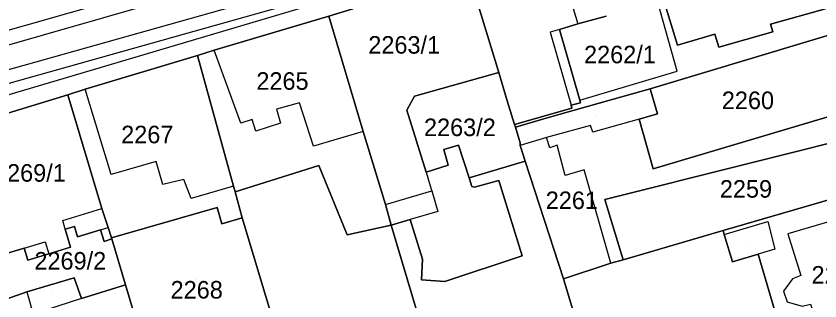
# Model space of a CAD drawing. Extents: x -263423 to -261326, y -1240067 to -1237864.
# Drawn here: x -262443.4 to -262351.8, y -1238838.2 to -1238805.7 of the extents above; entities that cross this region are included whole.
import ezdxf

# ---------------------------------------------------------------- set-up
doc = ezdxf.new("R2010")
doc.units = 0
for name, color, linetype in [('body_kn', 7, 'Continuous'), ('kladpar_druhypozemkov', 7, 'Continuous'), ('kladpar_hranice', 7, 'Continuous'), ('kladpar_parcelnecisla', 7, 'Continuous'), ('kladpar_plochy', 7, 'Continuous'), ('tarchy_linie', 7, 'Continuous'), ('zappar_hrandruhpozemk', 7, 'Continuous')]:
    doc.layers.add(name, color=color, linetype=linetype)

msp = doc.modelspace()

# ---------------------------------------------------------------- linework, layer by layer
at = {"layer": 'body_kn'}
for p, q in [((-262407.73, -1238805.7), (-262407.73, -1238805.7)), ((-262407.73, -1238805.7), (-262407.73, -1238805.7)), ((-262379.38, -1238806.59), (-262379.38, -1238806.59)), ((-262381.44, -1238807.21), (-262381.44, -1238807.21)), ((-262381.44, -1238807.21), (-262381.44, -1238807.21)), ((-262357.41, -1238806.63), (-262357.41, -1238806.63)), ((-262357.16, -1238807.51), (-262357.16, -1238807.51)), ((-262382.53, -1238807.54), (-262382.53, -1238807.54)), ((-262363.77, -1238807.76), (-262363.77, -1238807.76)), ((-262368, -1238809.03), (-262368, -1238809.03)), ((-262363.32, -1238809.26), (-262363.32, -1238809.26)), ((-262422.69, -1238810.21), (-262422.69, -1238810.21)), ((-262422.69, -1238810.21), (-262422.69, -1238810.21)), ((-262420.78, -1238809.59), (-262420.78, -1238809.59)), ((-262433.94, -1238811.64), (-262433.94, -1238811.64)), ((-262368.05, -1238811.96), (-262368.05, -1238811.96)), ((-262388.38, -1238812.13), (-262388.38, -1238812.13)), ((-262388.38, -1238812.13), (-262388.38, -1238812.13)), ((-262437.46, -1238814.66), (-262437.46, -1238814.66)), ((-262435.49, -1238814.04), (-262435.49, -1238814.04)), ((-262397.99, -1238814.84), (-262397.99, -1238814.84)), ((-262371.14, -1238813.98), (-262371.14, -1238813.98)), ((-262411.07, -1238815.57), (-262411.07, -1238815.57)), ((-262387.4, -1238815.37), (-262387.4, -1238815.37)), ((-262379.15, -1238815.29), (-262379.15, -1238815.29)), ((-262379.15, -1238815.29), (-262379.15, -1238815.29)), ((-262379.07, -1238815.58), (-262379.07, -1238815.58)), ((-262375.47, -1238815.21), (-262375.47, -1238815.21)), ((-262375.47, -1238815.21), (-262375.47, -1238815.21)), ((-262413.68, -1238816.31), (-262413.68, -1238816.31)), ((-262398.83, -1238816.42), (-262398.83, -1238816.42)), ((-262380.14, -1238815.87), (-262380.14, -1238815.87)), ((-262380.04, -1238816.21), (-262380.04, -1238816.21)), ((-262416.48, -1238817.49), (-262416.48, -1238817.49)), ((-262383.23, -1238817.43), (-262383.23, -1238817.43)), ((-262381.38, -1238816.88), (-262381.38, -1238816.88)), ((-262372.38, -1238817.45), (-262372.38, -1238817.45)), ((-262372.38, -1238817.45), (-262372.38, -1238817.45)), ((-262370.28, -1238816.84), (-262370.28, -1238816.84)), ((-262417.76, -1238817.92), (-262417.76, -1238817.92)), ((-262413.25, -1238817.89), (-262413.25, -1238817.89)), ((-262386.57, -1238818.07), (-262386.57, -1238818.07)), ((-262386.48, -1238818.36), (-262386.48, -1238818.36)), ((-262377.91, -1238818.17), (-262377.91, -1238818.17)), ((-262416.05, -1238818.82), (-262416.05, -1238818.82)), ((-262403.81, -1238818.86), (-262403.81, -1238818.86)), ((-262403.81, -1238818.86), (-262403.81, -1238818.86)), ((-262377.66, -1238818.93), (-262377.66, -1238818.93)), ((-262386.05, -1238819.76), (-262386.05, -1238819.76)), ((-262385.92, -1238820.14), (-262385.92, -1238820.14)), ((-262382.93, -1238819.53), (-262382.93, -1238819.53)), ((-262409.47, -1238820.52), (-262409.47, -1238820.52)), ((-262394.63, -1238820.91), (-262394.63, -1238820.91)), ((-262392.95, -1238820.42), (-262392.95, -1238820.42)), ((-262385.93, -1238820.45), (-262385.93, -1238820.45)), ((-262382.57, -1238820.73), (-262382.57, -1238820.73)), ((-262381.74, -1238820.42), (-262381.74, -1238820.42)), ((-262427.39, -1238822.28), (-262427.39, -1238822.28)), ((-262408.86, -1238822.75), (-262408.86, -1238822.75)), ((-262408.86, -1238822.75), (-262408.86, -1238822.75)), ((-262394.12, -1238822.69), (-262394.12, -1238822.69)), ((-262385.35, -1238822.23), (-262385.35, -1238822.23)), ((-262432.54, -1238823.77), (-262432.54, -1238823.77)), ((-262396.66, -1238823.5), (-262396.66, -1238823.5)), ((-262396.66, -1238823.5), (-262396.66, -1238823.5)), ((-262380.82, -1238823.86), (-262380.82, -1238823.86)), ((-262378.66, -1238823.24), (-262378.66, -1238823.24)), ((-262370.79, -1238823.11), (-262370.79, -1238823.11)), ((-262426.65, -1238824.89), (-262426.65, -1238824.89)), ((-262424.23, -1238824.34), (-262424.23, -1238824.34)), ((-262391.76, -1238824.15), (-262391.76, -1238824.15)), ((-262388.35, -1238824.43), (-262388.35, -1238824.43)), ((-262418.59, -1238825.08), (-262418.59, -1238825.08)), ((-262418.59, -1238825.08), (-262418.59, -1238825.08)), ((-262418.41, -1238825.72), (-262418.41, -1238825.72)), ((-262396.07, -1238825.43), (-262396.07, -1238825.43)), ((-262396.01, -1238825.64), (-262396.01, -1238825.64)), ((-262396.01, -1238825.64), (-262396.01, -1238825.64)), ((-262391.45, -1238825.12), (-262391.45, -1238825.12)), ((-262391.12, -1238825.22), (-262391.12, -1238825.22)), ((-262423.43, -1238826.5), (-262423.43, -1238826.5)), ((-262376.28, -1238826.62), (-262376.28, -1238826.62)), ((-262433.6, -1238827.63), (-262433.6, -1238827.63)), ((-262420.46, -1238827.54), (-262420.46, -1238827.54)), ((-262420.46, -1238827.54), (-262420.46, -1238827.54)), ((-262401.29, -1238827.18), (-262401.29, -1238827.18)), ((-262401.29, -1238827.18), (-262401.29, -1238827.18)), ((-262395.32, -1238827.99), (-262395.32, -1238827.99)), ((-262438.05, -1238829.02), (-262438.05, -1238829.02)), ((-262419.91, -1238829.38), (-262419.91, -1238829.38)), ((-262417.62, -1238828.7), (-262417.62, -1238828.7)), ((-262398.45, -1238828.9), (-262398.45, -1238828.9)), ((-262357.71, -1238829.11), (-262357.71, -1238829.11)), ((-262357.71, -1238829.11), (-262357.71, -1238829.11)), ((-262437.76, -1238829.99), (-262437.76, -1238829.99)), ((-262437.76, -1238829.99), (-262437.76, -1238829.99)), ((-262436.71, -1238829.67), (-262436.71, -1238829.67)), ((-262433.74, -1238830.08), (-262433.74, -1238830.08)), ((-262433.74, -1238830.08), (-262433.74, -1238830.08)), ((-262432.88, -1238829.82), (-262432.88, -1238829.82)), ((-262400.62, -1238829.53), (-262400.62, -1238829.53)), ((-262362.8, -1238830.15), (-262362.8, -1238830.15)), ((-262362.8, -1238830.15), (-262362.8, -1238830.15)), ((-262436.35, -1238830.87), (-262436.35, -1238830.87)), ((-262432.49, -1238830.99), (-262432.49, -1238830.99)), ((-262432.45, -1238831.11), (-262432.45, -1238831.11)), ((-262405.64, -1238830.64), (-262405.64, -1238830.64)), ((-262362.68, -1238830.59), (-262362.68, -1238830.59)), ((-262362.68, -1238830.59), (-262362.68, -1238830.59)), ((-262355.44, -1238830.52), (-262355.44, -1238830.52)), ((-262442.43, -1238832.14), (-262442.43, -1238832.14)), ((-262442.43, -1238832.14), (-262442.43, -1238832.14)), ((-262440.03, -1238831.42), (-262440.03, -1238831.42)), ((-262437.14, -1238832.06), (-262437.14, -1238832.06)), ((-262433.34, -1238831.4), (-262433.34, -1238831.4)), ((-262439.61, -1238832.81), (-262439.61, -1238832.81)), ((-262385.71, -1238833.05), (-262385.71, -1238833.05)), ((-262358.83, -1238832.84), (-262358.83, -1238832.84)), ((-262356.92, -1238832.29), (-262356.92, -1238832.29)), ((-262442.01, -1238833.53), (-262442.01, -1238833.53)), ((-262397.06, -1238833.43), (-262397.06, -1238833.43)), ((-262375.59, -1238833.85), (-262375.59, -1238833.85)), ((-262375.59, -1238833.85), (-262375.59, -1238833.85)), ((-262374.19, -1238833.48), (-262374.19, -1238833.48)), ((-262361.76, -1238833.71), (-262361.76, -1238833.71)), ((-262436.73, -1238835.53), (-262436.73, -1238835.53)), ((-262436.73, -1238835.53), (-262436.73, -1238835.53)), ((-262397.16, -1238835.76), (-262397.16, -1238835.76)), ((-262381.01, -1238835.65), (-262381.01, -1238835.65)), ((-262381.01, -1238835.65), (-262381.01, -1238835.65)), ((-262354.92, -1238835.66), (-262354.92, -1238835.66)), ((-262353.97, -1238835.29), (-262353.97, -1238835.29)), ((-262430.9, -1238836.33), (-262430.9, -1238836.33)), ((-262394.5, -1238835.95), (-262394.5, -1238835.95)), ((-262442.14, -1238837.13), (-262442.14, -1238837.13)), ((-262442.14, -1238837.13), (-262442.14, -1238837.13)), ((-262355.95, -1238837.05), (-262355.95, -1238837.05)), ((-262435.92, -1238837.88), (-262435.92, -1238837.88)), ((-262435.92, -1238837.88), (-262435.92, -1238837.88))]:
    msp.add_line(p, q, dxfattribs=at)
at = {"layer": 'kladpar_druhypozemkov'}
for p, q in [((-262398.28, -1238807.75), (-262398.28, -1238807.75)), ((-262373.48, -1238809.14), (-262373.48, -1238809.14)), ((-262412.25, -1238812.1), (-262412.25, -1238812.1)), ((-262359.85, -1238814.9), (-262359.85, -1238814.9)), ((-262391.74, -1238817.25), (-262391.74, -1238817.25)), ((-262377.2, -1238817.04), (-262377.2, -1238817.04)), ((-262428.35, -1238817.8), (-262428.35, -1238817.8)), ((-262441.82, -1238822.34), (-262441.82, -1238822.34)), ((-262359.85, -1238824.7), (-262359.85, -1238824.7)), ((-262380.65, -1238825.3), (-262380.65, -1238825.3)), ((-262360.2, -1238831.44), (-262360.2, -1238831.44)), ((-262435.37, -1238832.66), (-262435.37, -1238832.66)), ((-262422.75, -1238835.74), (-262422.75, -1238835.74)), ((-262439.3, -1238837.44), (-262439.3, -1238837.44))]:
    msp.add_line(p, q, dxfattribs=at)
at = {"layer": 'kladpar_hranice'}
for points in [[(-262425.4, -1238795.99), (-262410.89, -1238791.54), (-262399.56, -1238788.33), (-262396.12, -1238787.21), (-262381.09, -1238782.7), (-262376.7, -1238781.34), (-262359, -1238776.03), (-262357.39, -1238773.19), (-262356.23, -1238777.44), (-262355.8, -1238778.84), (-262353.23, -1238787.99), (-262351.94, -1238792.25), (-262354.9, -1238790.07), (-262374.06, -1238795.69), (-262375.34, -1238796.06), (-262378.62, -1238797.01), (-262381.89, -1238797.95), (-262391.82, -1238800.82), (-262407.73, -1238805.7), (-262420.78, -1238809.59), (-262422.69, -1238810.21), (-262435.49, -1238814.04), (-262437.46, -1238814.66), (-262449.81, -1238818.43)], [(-262391.82, -1238800.82), (-262388.38, -1238812.13), (-262397.99, -1238814.84), (-262398.83, -1238816.42), (-262396.66, -1238823.5), (-262394.12, -1238822.69), (-262394.63, -1238820.91), (-262392.95, -1238820.42), (-262391.76, -1238824.15), (-262391.45, -1238825.12), (-262391.12, -1238825.22), (-262388.35, -1238824.43), (-262385.71, -1238833.05), (-262394.5, -1238835.95), (-262397.16, -1238835.76), (-262397.06, -1238833.43), (-262398.45, -1238828.9), (-262400.62, -1238829.53), (-262401.29, -1238827.18), (-262403.81, -1238818.86), (-262407.73, -1238805.7), (-262391.82, -1238800.82)], [(-262376.15, -1238805.69), (-262379.38, -1238806.59), (-262381.44, -1238807.21), (-262379.15, -1238815.29), (-262379.07, -1238815.58), (-262380.14, -1238815.87), (-262380.04, -1238816.21), (-262386.57, -1238818.07), (-262387.4, -1238815.37), (-262388.38, -1238812.13), (-262391.82, -1238800.82)], [(-262351.14, -1238804.86), (-262357.41, -1238806.63), (-262357.16, -1238807.51), (-262363.32, -1238809.26), (-262363.77, -1238807.76), (-262368, -1238809.03), (-262369.59, -1238803.78)], [(-262369.59, -1238803.78), (-262368, -1238809.03), (-262363.77, -1238807.76), (-262363.32, -1238809.26), (-262357.16, -1238807.51), (-262357.41, -1238806.63), (-262351.14, -1238804.86)], [(-262347.52, -1238806.87), (-262371.14, -1238813.98), (-262375.47, -1238815.21), (-262381.38, -1238816.88), (-262383.23, -1238817.43), (-262386.48, -1238818.36), (-262386.57, -1238818.07), (-262380.04, -1238816.21), (-262380.14, -1238815.87), (-262379.07, -1238815.58), (-262379.15, -1238815.29), (-262381.44, -1238807.21), (-262379.38, -1238806.59), (-262376.15, -1238805.69)], [(-262407.73, -1238805.7), (-262403.81, -1238818.86), (-262401.29, -1238827.18), (-262400.62, -1238829.53), (-262405.64, -1238830.64), (-262408.86, -1238822.75), (-262418.41, -1238825.72), (-262418.59, -1238825.08), (-262422.69, -1238810.21), (-262420.78, -1238809.59), (-262407.73, -1238805.7)], [(-262347.52, -1238806.87), (-262345.01, -1238815.45), (-262370.79, -1238823.11), (-262372.38, -1238817.45), (-262370.28, -1238816.84), (-262371.14, -1238813.98), (-262347.52, -1238806.87)], [(-262422.69, -1238810.21), (-262418.59, -1238825.08), (-262418.41, -1238825.72), (-262417.62, -1238828.7), (-262419.91, -1238829.38), (-262420.46, -1238827.54), (-262432.49, -1238830.99), (-262432.88, -1238829.82), (-262433.6, -1238827.63), (-262437.46, -1238814.66), (-262435.49, -1238814.04), (-262422.69, -1238810.21)], [(-262388.38, -1238812.13), (-262387.4, -1238815.37), (-262386.57, -1238818.07), (-262386.48, -1238818.36), (-262386.05, -1238819.76), (-262385.92, -1238820.14), (-262385.93, -1238820.45), (-262385.35, -1238822.23), (-262391.76, -1238824.15), (-262392.95, -1238820.42), (-262394.63, -1238820.91), (-262394.12, -1238822.69), (-262396.66, -1238823.5), (-262398.83, -1238816.42), (-262397.99, -1238814.84), (-262388.38, -1238812.13)], [(-262449.81, -1238818.43), (-262437.46, -1238814.66), (-262433.6, -1238827.63), (-262432.88, -1238829.82), (-262432.49, -1238830.99), (-262432.45, -1238831.11), (-262433.34, -1238831.4), (-262433.74, -1238830.08), (-262436.35, -1238830.87), (-262436.71, -1238829.67), (-262437.76, -1238829.99), (-262437.14, -1238832.06), (-262439.61, -1238832.81), (-262442.01, -1238833.53), (-262442.43, -1238832.14), (-262444.73, -1238832.84), (-262445.89, -1238831.46), (-262449.81, -1238818.43)], [(-262375.47, -1238815.21), (-262371.14, -1238813.98), (-262370.28, -1238816.84), (-262372.38, -1238817.45), (-262370.79, -1238823.11), (-262345.01, -1238815.45), (-262344.15, -1238818.56), (-262376.28, -1238826.62), (-262374.19, -1238833.48), (-262375.59, -1238833.85), (-262381.01, -1238835.65), (-262385.35, -1238822.23), (-262385.93, -1238820.45), (-262385.92, -1238820.14), (-262386.05, -1238819.76), (-262386.48, -1238818.36), (-262383.23, -1238817.43), (-262381.38, -1238816.88), (-262375.47, -1238815.21)], [(-262450.92, -1238818.74), (-262449.81, -1238818.43), (-262445.89, -1238831.46), (-262444.73, -1238832.84), (-262442.43, -1238832.14), (-262442.01, -1238833.53), (-262439.61, -1238832.81), (-262437.14, -1238832.06), (-262437.76, -1238829.99), (-262436.71, -1238829.67), (-262436.35, -1238830.87), (-262433.74, -1238830.08), (-262433.34, -1238831.4), (-262432.45, -1238831.11), (-262430.9, -1238836.33), (-262435.92, -1238837.88), (-262436.73, -1238835.53), (-262442.14, -1238837.13), (-262444.37, -1238837.94), (-262444.82, -1238838.09), (-262445.55, -1238835.79), (-262450.92, -1238818.74)], [(-262344.15, -1238818.56), (-262342.43, -1238824.22), (-262362.8, -1238830.15), (-262374.19, -1238833.48), (-262376.28, -1238826.62), (-262344.15, -1238818.56)], [(-262408.86, -1238822.75), (-262405.64, -1238830.64), (-262400.62, -1238829.53), (-262393.44, -1238853.62), (-262398.26, -1238852.95), (-262410.93, -1238850.95), (-262417.62, -1238828.7), (-262418.41, -1238825.72), (-262408.86, -1238822.75)], [(-262381.01, -1238835.65), (-262375.79, -1238852.94), (-262374.81, -1238856.37), (-262375.57, -1238856.36), (-262382.48, -1238855.29), (-262383.33, -1238855.16), (-262392.43, -1238853.82), (-262393.44, -1238853.62), (-262400.62, -1238829.53), (-262398.45, -1238828.9), (-262397.06, -1238833.43), (-262397.16, -1238835.76), (-262394.5, -1238835.95), (-262385.71, -1238833.05), (-262388.35, -1238824.43), (-262391.12, -1238825.22), (-262391.45, -1238825.12), (-262391.76, -1238824.15), (-262385.35, -1238822.23), (-262381.01, -1238835.65)], [(-262342.43, -1238824.22), (-262341.76, -1238826.64), (-262338.2, -1238838.65), (-262337.47, -1238841.06), (-262354.85, -1238846.44), (-262358.83, -1238832.84), (-262361.76, -1238833.71), (-262362.68, -1238830.59), (-262362.8, -1238830.15), (-262342.43, -1238824.22)], [(-262420.46, -1238827.54), (-262419.91, -1238829.38), (-262417.62, -1238828.7), (-262410.93, -1238850.95), (-262412.07, -1238850.75), (-262427.34, -1238848.41), (-262427.71, -1238847.07), (-262430.9, -1238836.33), (-262432.45, -1238831.11), (-262432.49, -1238830.99), (-262420.46, -1238827.54)], [(-262362.8, -1238830.15), (-262362.68, -1238830.59), (-262361.76, -1238833.71), (-262358.83, -1238832.84), (-262354.85, -1238846.44), (-262357.58, -1238847.31), (-262361.11, -1238848.4), (-262375.79, -1238852.94), (-262381.01, -1238835.65), (-262375.59, -1238833.85), (-262374.19, -1238833.48), (-262362.8, -1238830.15)], [(-262436.73, -1238835.53), (-262435.92, -1238837.88), (-262430.9, -1238836.33), (-262427.71, -1238847.07), (-262427.34, -1238848.41), (-262430.63, -1238847.94), (-262437.35, -1238846.94), (-262444.19, -1238845.93), (-262445.35, -1238840.91), (-262446.02, -1238838.5), (-262444.82, -1238838.09), (-262444.37, -1238837.94), (-262442.14, -1238837.13), (-262436.73, -1238835.53)]]:
    msp.add_lwpolyline(points, dxfattribs=at)
at = {"layer": 'kladpar_plochy'}
for points in [[(-262391.82, -1238800.82), (-262407.73, -1238805.7), (-262420.78, -1238809.59), (-262422.69, -1238810.21), (-262435.49, -1238814.04), (-262437.46, -1238814.66), (-262449.81, -1238818.43)], [(-262376.15, -1238805.69), (-262379.38, -1238806.59), (-262381.44, -1238807.21), (-262379.15, -1238815.29), (-262379.07, -1238815.58), (-262380.14, -1238815.87), (-262380.04, -1238816.21), (-262386.57, -1238818.07), (-262387.4, -1238815.37), (-262388.38, -1238812.13), (-262391.82, -1238800.82)], [(-262351.14, -1238804.86), (-262357.41, -1238806.63), (-262357.16, -1238807.51), (-262363.32, -1238809.26), (-262363.77, -1238807.76), (-262368, -1238809.03), (-262369.59, -1238803.78)], [(-262369.59, -1238803.78), (-262368, -1238809.03), (-262363.77, -1238807.76), (-262363.32, -1238809.26), (-262357.16, -1238807.51), (-262357.41, -1238806.63), (-262351.14, -1238804.86)], [(-262347.52, -1238806.87), (-262371.14, -1238813.98), (-262375.47, -1238815.21), (-262381.38, -1238816.88), (-262383.23, -1238817.43), (-262386.48, -1238818.36), (-262386.57, -1238818.07), (-262380.04, -1238816.21), (-262380.14, -1238815.87), (-262379.07, -1238815.58), (-262379.15, -1238815.29), (-262381.44, -1238807.21), (-262379.38, -1238806.59), (-262376.15, -1238805.69)]]:
    msp.add_lwpolyline(points, dxfattribs=at)
for points in [[(-262391.82, -1238800.82), (-262388.38, -1238812.13), (-262397.99, -1238814.84), (-262398.83, -1238816.42), (-262396.66, -1238823.5), (-262394.12, -1238822.69), (-262394.63, -1238820.91), (-262392.95, -1238820.42), (-262391.76, -1238824.15), (-262391.45, -1238825.12), (-262391.12, -1238825.22), (-262388.35, -1238824.43), (-262385.71, -1238833.05), (-262394.5, -1238835.95), (-262397.16, -1238835.76), (-262397.06, -1238833.43), (-262398.45, -1238828.9), (-262400.62, -1238829.53), (-262401.29, -1238827.18), (-262403.81, -1238818.86), (-262407.73, -1238805.7)], [(-262407.73, -1238805.7), (-262403.81, -1238818.86), (-262401.29, -1238827.18), (-262400.62, -1238829.53), (-262405.64, -1238830.64), (-262408.86, -1238822.75), (-262418.41, -1238825.72), (-262418.59, -1238825.08), (-262422.69, -1238810.21), (-262420.78, -1238809.59)], [(-262347.52, -1238806.87), (-262345.01, -1238815.45), (-262370.79, -1238823.11), (-262372.38, -1238817.45), (-262370.28, -1238816.84), (-262371.14, -1238813.98)], [(-262422.69, -1238810.21), (-262418.59, -1238825.08), (-262418.41, -1238825.72), (-262417.62, -1238828.7), (-262419.91, -1238829.38), (-262420.46, -1238827.54), (-262432.49, -1238830.99), (-262432.88, -1238829.82), (-262433.6, -1238827.63), (-262437.46, -1238814.66), (-262435.49, -1238814.04)], [(-262388.38, -1238812.13), (-262387.4, -1238815.37), (-262386.57, -1238818.07), (-262386.48, -1238818.36), (-262386.05, -1238819.76), (-262385.92, -1238820.14), (-262385.93, -1238820.45), (-262385.35, -1238822.23), (-262391.76, -1238824.15), (-262392.95, -1238820.42), (-262394.63, -1238820.91), (-262394.12, -1238822.69), (-262396.66, -1238823.5), (-262398.83, -1238816.42), (-262397.99, -1238814.84)], [(-262449.81, -1238818.43), (-262437.46, -1238814.66), (-262433.6, -1238827.63), (-262432.88, -1238829.82), (-262432.49, -1238830.99), (-262432.45, -1238831.11), (-262433.34, -1238831.4), (-262433.74, -1238830.08), (-262436.35, -1238830.87), (-262436.71, -1238829.67), (-262437.76, -1238829.99), (-262437.14, -1238832.06), (-262439.61, -1238832.81), (-262442.01, -1238833.53), (-262442.43, -1238832.14), (-262444.73, -1238832.84), (-262445.89, -1238831.46)], [(-262375.47, -1238815.21), (-262371.14, -1238813.98), (-262370.28, -1238816.84), (-262372.38, -1238817.45), (-262370.79, -1238823.11), (-262345.01, -1238815.45), (-262344.15, -1238818.56), (-262376.28, -1238826.62), (-262374.19, -1238833.48), (-262375.59, -1238833.85), (-262381.01, -1238835.65), (-262385.35, -1238822.23), (-262385.93, -1238820.45), (-262385.92, -1238820.14), (-262386.05, -1238819.76), (-262386.48, -1238818.36), (-262383.23, -1238817.43), (-262381.38, -1238816.88)], [(-262450.92, -1238818.74), (-262449.81, -1238818.43), (-262445.89, -1238831.46), (-262444.73, -1238832.84), (-262442.43, -1238832.14), (-262442.01, -1238833.53), (-262439.61, -1238832.81), (-262437.14, -1238832.06), (-262437.76, -1238829.99), (-262436.71, -1238829.67), (-262436.35, -1238830.87), (-262433.74, -1238830.08), (-262433.34, -1238831.4), (-262432.45, -1238831.11), (-262430.9, -1238836.33), (-262435.92, -1238837.88), (-262436.73, -1238835.53), (-262442.14, -1238837.13), (-262444.37, -1238837.94), (-262444.82, -1238838.09), (-262445.55, -1238835.79)], [(-262344.15, -1238818.56), (-262342.43, -1238824.22), (-262362.8, -1238830.15), (-262374.19, -1238833.48), (-262376.28, -1238826.62)], [(-262408.86, -1238822.75), (-262405.64, -1238830.64), (-262400.62, -1238829.53), (-262393.44, -1238853.62), (-262398.26, -1238852.95), (-262410.93, -1238850.95), (-262417.62, -1238828.7), (-262418.41, -1238825.72)], [(-262381.01, -1238835.65), (-262375.79, -1238852.94), (-262374.81, -1238856.37), (-262375.57, -1238856.36), (-262382.48, -1238855.29), (-262383.33, -1238855.16), (-262392.43, -1238853.82), (-262393.44, -1238853.62), (-262400.62, -1238829.53), (-262398.45, -1238828.9), (-262397.06, -1238833.43), (-262397.16, -1238835.76), (-262394.5, -1238835.95), (-262385.71, -1238833.05), (-262388.35, -1238824.43), (-262391.12, -1238825.22), (-262391.45, -1238825.12), (-262391.76, -1238824.15), (-262385.35, -1238822.23)], [(-262342.43, -1238824.22), (-262341.76, -1238826.64), (-262338.2, -1238838.65), (-262337.47, -1238841.06), (-262354.85, -1238846.44), (-262358.83, -1238832.84), (-262361.76, -1238833.71), (-262362.68, -1238830.59), (-262362.8, -1238830.15)], [(-262420.46, -1238827.54), (-262419.91, -1238829.38), (-262417.62, -1238828.7), (-262410.93, -1238850.95), (-262412.07, -1238850.75), (-262427.34, -1238848.41), (-262427.71, -1238847.07), (-262430.9, -1238836.33), (-262432.45, -1238831.11), (-262432.49, -1238830.99)], [(-262362.8, -1238830.15), (-262362.68, -1238830.59), (-262361.76, -1238833.71), (-262358.83, -1238832.84), (-262354.85, -1238846.44), (-262357.58, -1238847.31), (-262361.11, -1238848.4), (-262375.79, -1238852.94), (-262381.01, -1238835.65), (-262375.59, -1238833.85), (-262374.19, -1238833.48)], [(-262436.73, -1238835.53), (-262435.92, -1238837.88), (-262430.9, -1238836.33), (-262427.71, -1238847.07), (-262427.34, -1238848.41), (-262430.63, -1238847.94), (-262437.35, -1238846.94), (-262444.19, -1238845.93), (-262445.35, -1238840.91), (-262446.02, -1238838.5), (-262444.82, -1238838.09), (-262444.37, -1238837.94), (-262442.14, -1238837.13)]]:
    msp.add_lwpolyline(points, close=True, dxfattribs=at)
at = {"layer": 'tarchy_linie'}
for points in [[(-262467.25, -1238813.85), (-262427.45, -1238802.46), (-262387.08, -1238790.89), (-262354.82, -1238782.34), (-262354.37, -1238783.93), (-262353.71, -1238786.28), (-262353.29, -1238787.77), (-262453.93, -1238816.12)], [(-262507.2, -1238827.27), (-262466.79, -1238815.43), (-262427, -1238804.05), (-262386.64, -1238792.48), (-262354.37, -1238783.93)], [(-262645.88, -1238917.65), (-262639.5, -1238910.5), (-262599.89, -1238886.38), (-262517.28, -1238835.52), (-262517.95, -1238834.38), (-262454.37, -1238814.63), (-262353.71, -1238786.28)]]:
    msp.add_lwpolyline(points, dxfattribs=at)
at = {"layer": 'zappar_hrandruhpozemk'}
for p, q in [((-262381.89, -1238797.95), (-262379.38, -1238806.59)), ((-262396.57, -1238800.52), (-262433.94, -1238811.64)), ((-262368.05, -1238811.96), (-262370.31, -1238803.99)), ((-262381.44, -1238807.21), (-262382.53, -1238807.54)), ((-262382.53, -1238807.54), (-262380.14, -1238815.87)), ((-262433.94, -1238811.64), (-262459.08, -1238819.06)), ((-262379.15, -1238815.29), (-262368.05, -1238811.96)), ((-262432.54, -1238823.77), (-262435.49, -1238814.04)), ((-262372.38, -1238817.45), (-262377.66, -1238818.93)), ((-262413.25, -1238817.89), (-262416.05, -1238818.82)), ((-262427.39, -1238822.28), (-262432.54, -1238823.77)), ((-262375.59, -1238833.85), (-262378.66, -1238823.24)), ((-262401.29, -1238827.18), (-262396.01, -1238825.64)), ((-262396.01, -1238825.64), (-262395.32, -1238827.99)), ((-262438.05, -1238829.02), (-262433.6, -1238827.63)), ((-262344.88, -1238827.44), (-262355.44, -1238830.52)), ((-262395.32, -1238827.99), (-262398.45, -1238828.9)), ((-262437.76, -1238829.99), (-262438.05, -1238829.02)), ((-262362.68, -1238830.59), (-262357.71, -1238829.11)), ((-262357.71, -1238829.11), (-262356.92, -1238832.29)), ((-262433.74, -1238830.08), (-262432.88, -1238829.82)), ((-262442.43, -1238832.14), (-262440.03, -1238831.42)), ((-262440.03, -1238831.42), (-262439.61, -1238832.81)), ((-262356.92, -1238832.29), (-262358.83, -1238832.84)), ((-262442.14, -1238837.13), (-262441.4, -1238839.68)), ((-262435.92, -1238837.88), (-262441.4, -1238839.68))]:
    msp.add_line(p, q, dxfattribs=at)
for points in [[(-262416.05, -1238818.82), (-262416.48, -1238817.49), (-262417.76, -1238817.92), (-262420.78, -1238809.59)], [(-262403.81, -1238818.86), (-262409.47, -1238820.52), (-262411.07, -1238815.57), (-262413.68, -1238816.31), (-262413.25, -1238817.89)], [(-262377.66, -1238818.93), (-262377.91, -1238818.17), (-262382.93, -1238819.53)], [(-262378.66, -1238823.24), (-262380.82, -1238823.86), (-262381.74, -1238820.42), (-262382.57, -1238820.73), (-262382.93, -1238819.53), (-262385.93, -1238820.45)], [(-262418.59, -1238825.08), (-262423.43, -1238826.5), (-262424.23, -1238824.34), (-262426.65, -1238824.89), (-262427.39, -1238822.28)], [(-262396.66, -1238823.5), (-262396.07, -1238825.43), (-262396.01, -1238825.64)], [(-262355.44, -1238830.52), (-262353.97, -1238835.29), (-262354.92, -1238835.66), (-262355.95, -1238837.05), (-262355.52, -1238838.26), (-262353.81, -1238838.78), (-262352.86, -1238838.53), (-262351.44, -1238842.73), (-262348.01, -1238841.68), (-262347.88, -1238842.06), (-262346.29, -1238841.69), (-262346.42, -1238841.25), (-262340.88, -1238839.45), (-262338.2, -1238838.65)]]:
    msp.add_lwpolyline(points, dxfattribs=at)

# ---------------------------------------------------------------- texts
at = {"layer": 'kladpar_parcelnecisla'}
for s, p in [('2263/1', (-262403.236, -1238809.98)), ('2262/1', (-262378.66, -1238811.08)), ('2265', (-262415.988, -1238814.1)), ('2260', (-262362.965, -1238816.3)), ('2263/2', (-262396.892, -1238819.38)), ('2267', (-262431.386, -1238820.2)), ('2269/1', (-262445.874, -1238824.58)), ('2259', (-262363.188, -1238826.4)), ('2261', (-262383.024, -1238827.7)), ('2269/2', (-262441.27, -1238834.6)), ('2257', (-262352.741, -1238836.2)), ('2268', (-262425.757, -1238837.9))]:
    msp.add_text(s, height=2, dxfattribs=at).set_placement(p)

doc.saveas('drawing.dxf')
